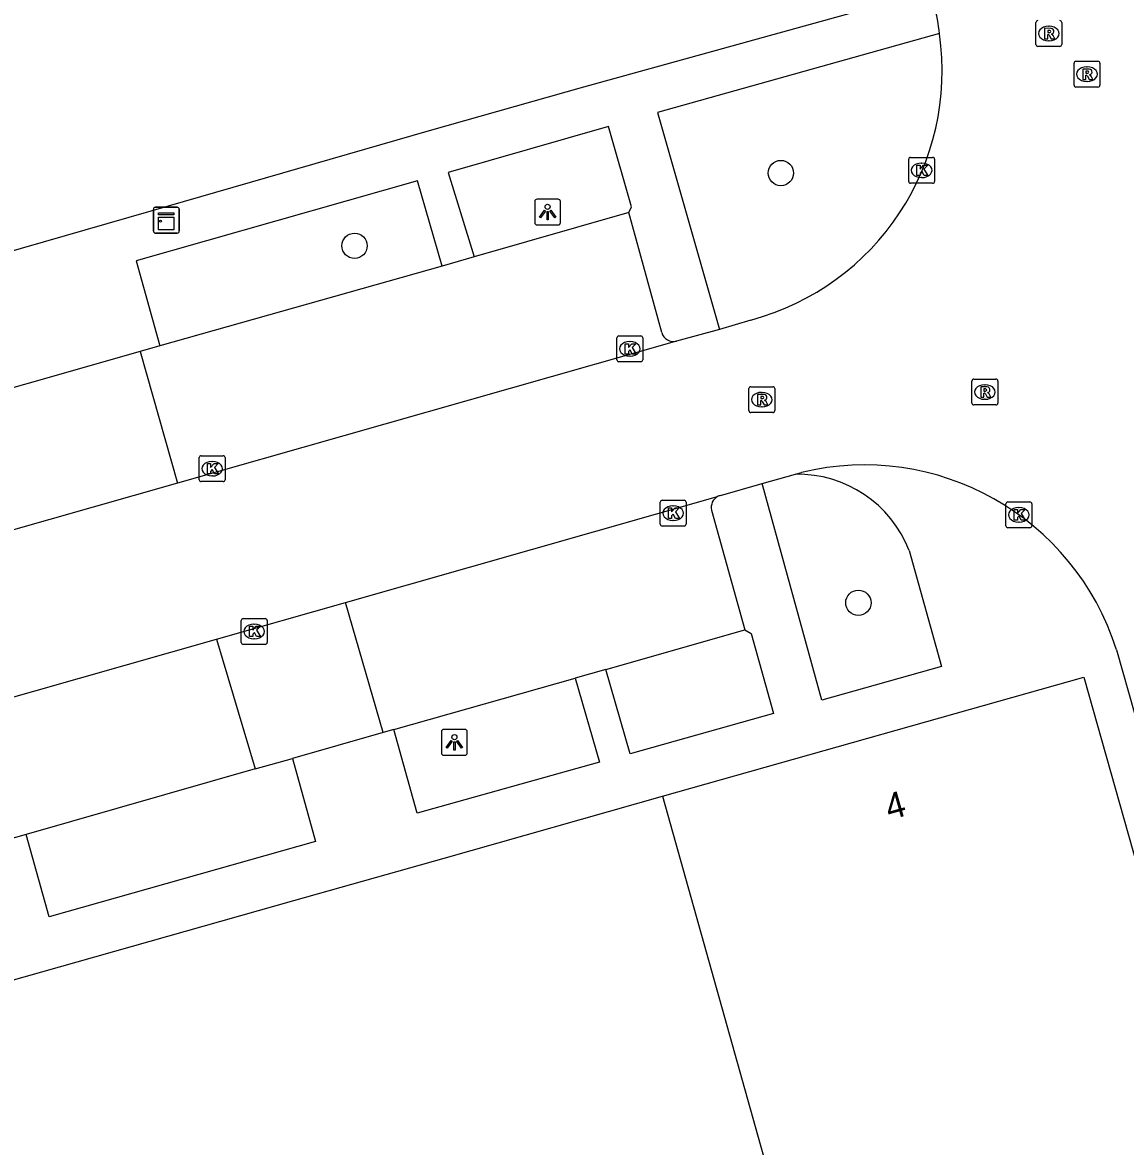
# Model space of a CAD drawing. Extents: x 159689 to 160786, y 387323 to 388339.
# Drawn here: x 159840.78 to 159883.42, y 388088.29 to 388131.73 of the extents above; entities that cross this region are included whole.
import ezdxf

# ---------------------------------------------------------------- set-up
doc = ezdxf.new("R2010")
doc.units = 0
for name, color, linetype in [('IMGEO_Boom', 7, 'Continuous'), ('IMGEO_Kast', 7, 'Continuous'), ('IMGEO_Kolk', 7, 'Continuous'), ('IMGEO_Lichtpunt', 7, 'Continuous'), ('IMGEO_Pand', 7, 'Continuous'), ('IMGEO_Pand_nummerreeks', 7, 'Continuous'), ('IMGEO_Parkeervlak_open', 7, 'Continuous'), ('IMGEO_Rijbaan_lokaal_gesloten', 7, 'Continuous'), ('IMGEO_Rioolput', 7, 'Continuous'), ('IMGEO_Voetpad_open', 7, 'Continuous')]:
    doc.layers.add(name, color=color, linetype=linetype)

msp = doc.modelspace()

# ---------------------------------------------------------------- linework, layer by layer
at = {"layer": 'IMGEO_Boom'}
for centre in [(159870.099, 388125.912), (159853.621, 388123.101), (159873.095, 388109.303)]:
    msp.add_circle(centre, 0.489, dxfattribs=at)
at = {"layer": 'IMGEO_Kast'}
for p, q in [((159845.918, 388124.589), (159846.759, 388124.589)), ((159846.759, 388124.589), (159845.918, 388124.589)), ((159845.843, 388123.664), (159845.843, 388124.505)), ((159845.843, 388124.505), (159845.843, 388123.664)), ((159846.843, 388124.514), (159846.843, 388123.673)), ((159846.843, 388123.673), (159846.843, 388124.514)), ((159846.768, 388123.589), (159845.927, 388123.589)), ((159845.927, 388123.589), (159846.768, 388123.589))]:
    msp.add_line(p, q, dxfattribs=at)
for points in [[(159846.038, 388124.379), (159846.638, 388124.379), (159846.638, 388124.294), (159846.038, 388124.294), (159846.038, 388124.379)], [(159846.038, 388124.204), (159846.638, 388124.204), (159846.638, 388123.715), (159846.038, 388123.715), (159846.038, 388124.204)]]:
    msp.add_lwpolyline(points, dxfattribs=at)
msp.add_circle((159846.122, 388124.053), 0.0377, dxfattribs=at)
for centre, start, end in [((159845.921, 388124.511), 92.4484, 184.2845), ((159845.921, 388124.511), 92.4484, 184.2845), ((159846.765, 388124.511), 2.4484, 94.2845), ((159846.765, 388124.511), 2.4484, 94.2845), ((159845.921, 388123.667), 182.4484, 274.2845), ((159845.921, 388123.667), 182.4484, 274.2845), ((159846.765, 388123.667), 272.4484, 4.2845), ((159846.765, 388123.667), 272.4484, 4.2845)]:
    msp.add_arc(centre, 0.0779, start, end, dxfattribs=at)
at = {"layer": 'IMGEO_Kolk'}
for p, q in [((159875.04, 388125.59), (159875.04, 388126.442)), ((159875.115, 388126.516), (159875.967, 388126.516)), ((159875.528, 388126.296), (159875.553, 388126.296)), ((159876.041, 388126.442), (159876.041, 388125.59)), ((159875.967, 388125.516), (159875.115, 388125.516)), ((159875.551, 388125.736), (159875.526, 388125.736)), ((159863.761, 388118.691), (159863.761, 388119.543)), ((159863.836, 388119.617), (159864.688, 388119.617)), ((159864.249, 388119.397), (159864.274, 388119.397)), ((159864.762, 388119.543), (159864.762, 388118.691)), ((159864.688, 388118.617), (159863.836, 388118.617)), ((159864.272, 388118.837), (159864.247, 388118.837)), ((159847.614, 388114.06), (159847.614, 388114.912)), ((159847.689, 388114.986), (159848.541, 388114.986)), ((159848.102, 388114.766), (159848.127, 388114.766)), ((159848.615, 388114.912), (159848.615, 388114.06)), ((159848.125, 388114.206), (159848.1, 388114.206)), ((159848.541, 388113.986), (159847.689, 388113.986)), ((159865.509, 388113.266), (159866.361, 388113.266)), ((159865.434, 388112.34), (159865.434, 388113.192)), ((159865.922, 388113.046), (159865.947, 388113.046)), ((159866.435, 388113.192), (159866.435, 388112.34)), ((159878.799, 388112.276), (159878.799, 388113.128)), ((159878.874, 388113.202), (159879.726, 388113.202)), ((159879.287, 388112.982), (159879.312, 388112.982)), ((159879.8, 388113.128), (159879.8, 388112.276)), ((159865.945, 388112.486), (159865.92, 388112.486)), ((159879.31, 388112.422), (159879.285, 388112.422)), ((159866.361, 388112.266), (159865.509, 388112.266)), ((159879.726, 388112.202), (159878.874, 388112.202)), ((159849.242, 388107.767), (159849.242, 388108.619)), ((159849.317, 388108.693), (159850.169, 388108.693)), ((159850.243, 388108.619), (159850.243, 388107.767)), ((159849.73, 388108.473), (159849.755, 388108.473)), ((159850.169, 388107.693), (159849.317, 388107.693)), ((159849.753, 388107.913), (159849.728, 388107.913))]:
    msp.add_line(p, q, dxfattribs=at)
for points in [[(159875.04, 388125.59), (159875.04, 388126.442)], [(159875.115, 388126.516), (159875.967, 388126.516)], [(159876.041, 388126.442), (159876.041, 388125.59)], [(159875.361, 388126.216), (159875.484, 388126.216), (159875.484, 388126.065), (159875.614, 388126.216), (159875.778, 388126.216), (159875.632, 388126.065), (159875.785, 388125.816), (159875.633, 388125.816), (159875.548, 388125.98), (159875.484, 388125.913), (159875.484, 388125.816), (159875.361, 388125.816), (159875.361, 388126.216)], [(159875.967, 388125.516), (159875.115, 388125.516)], [(159863.761, 388118.691), (159863.761, 388119.543)], [(159863.836, 388119.617), (159864.688, 388119.617)], [(159864.762, 388119.543), (159864.762, 388118.691)], [(159864.082, 388119.317), (159864.205, 388119.317), (159864.205, 388119.166), (159864.335, 388119.317), (159864.499, 388119.317), (159864.353, 388119.166), (159864.506, 388118.917), (159864.354, 388118.917), (159864.269, 388119.081), (159864.205, 388119.014), (159864.205, 388118.917), (159864.082, 388118.917), (159864.082, 388119.317)], [(159864.688, 388118.617), (159863.836, 388118.617)], [(159847.614, 388114.06), (159847.614, 388114.912)], [(159847.689, 388114.986), (159848.541, 388114.986)], [(159847.935, 388114.686), (159848.058, 388114.686), (159848.058, 388114.535), (159848.188, 388114.686), (159848.352, 388114.686), (159848.206, 388114.535), (159848.359, 388114.286), (159848.207, 388114.286), (159848.122, 388114.45), (159848.058, 388114.383), (159848.058, 388114.286), (159847.935, 388114.286), (159847.935, 388114.686)], [(159848.615, 388114.912), (159848.615, 388114.06)], [(159848.541, 388113.986), (159847.689, 388113.986)], [(159865.509, 388113.266), (159866.361, 388113.266)], [(159865.434, 388112.34), (159865.434, 388113.192)], [(159865.755, 388112.966), (159865.878, 388112.966), (159865.878, 388112.815), (159866.008, 388112.966), (159866.172, 388112.966), (159866.026, 388112.815), (159866.179, 388112.566), (159866.027, 388112.566), (159865.942, 388112.73), (159865.878, 388112.663), (159865.878, 388112.566), (159865.755, 388112.566), (159865.755, 388112.966)], [(159866.435, 388113.192), (159866.435, 388112.34)], [(159878.799, 388112.276), (159878.799, 388113.128)], [(159878.874, 388113.202), (159879.726, 388113.202)], [(159879.12, 388112.902), (159879.243, 388112.902), (159879.243, 388112.751), (159879.373, 388112.902), (159879.537, 388112.902), (159879.391, 388112.751), (159879.544, 388112.502), (159879.392, 388112.502), (159879.307, 388112.666), (159879.243, 388112.599), (159879.243, 388112.502), (159879.12, 388112.502), (159879.12, 388112.902)], [(159879.8, 388113.128), (159879.8, 388112.276)], [(159866.361, 388112.266), (159865.509, 388112.266)], [(159879.726, 388112.202), (159878.874, 388112.202)], [(159849.242, 388107.767), (159849.242, 388108.619)], [(159849.317, 388108.693), (159850.169, 388108.693)], [(159850.243, 388108.619), (159850.243, 388107.767)], [(159849.563, 388108.393), (159849.686, 388108.393), (159849.686, 388108.242), (159849.816, 388108.393), (159849.98, 388108.393), (159849.834, 388108.242), (159849.987, 388107.993), (159849.835, 388107.993), (159849.75, 388108.157), (159849.686, 388108.09), (159849.686, 388107.993), (159849.563, 388107.993), (159849.563, 388108.393)], [(159850.169, 388107.693), (159849.317, 388107.693)]]:
    msp.add_lwpolyline(points, dxfattribs=at)
for centre, start, end in [((159875.117, 388126.44), 91.552, 178.448), ((159875.117, 388126.44), 91.552, 178.448), ((159875.965, 388126.44), 1.552, 88.448), ((159875.965, 388126.44), 1.552, 88.448), ((159875.117, 388125.592), 181.552, 268.448), ((159875.117, 388125.592), 181.552, 268.448), ((159875.965, 388125.592), 271.552, 358.448), ((159875.965, 388125.592), 271.552, 358.448), ((159863.838, 388119.541), 91.552, 178.448), ((159863.838, 388119.541), 91.552, 178.448), ((159864.686, 388119.541), 1.552, 88.448), ((159864.686, 388119.541), 1.552, 88.448), ((159863.838, 388118.693), 181.552, 268.448), ((159863.838, 388118.693), 181.552, 268.448), ((159864.686, 388118.693), 271.552, 358.448), ((159864.686, 388118.693), 271.552, 358.448), ((159847.691, 388114.91), 91.552, 178.448), ((159847.691, 388114.91), 91.552, 178.448), ((159848.539, 388114.91), 1.552, 88.448), ((159848.539, 388114.91), 1.552, 88.448), ((159847.691, 388114.062), 181.552, 268.448), ((159847.691, 388114.062), 181.552, 268.448), ((159848.539, 388114.062), 271.552, 358.448), ((159848.539, 388114.062), 271.552, 358.448), ((159865.511, 388113.19), 91.552, 178.448), ((159865.511, 388113.19), 91.552, 178.448), ((159866.359, 388113.19), 1.552, 88.448), ((159866.359, 388113.19), 1.552, 88.448), ((159878.876, 388113.126), 91.552, 178.448), ((159878.876, 388113.126), 91.552, 178.448), ((159879.724, 388113.126), 1.552, 88.448), ((159879.724, 388113.126), 1.552, 88.448), ((159865.511, 388112.342), 181.552, 268.448), ((159865.511, 388112.342), 181.552, 268.448), ((159866.359, 388112.342), 271.552, 358.448), ((159866.359, 388112.342), 271.552, 358.448), ((159878.876, 388112.278), 181.552, 268.448), ((159878.876, 388112.278), 181.552, 268.448), ((159879.724, 388112.278), 271.552, 358.448), ((159879.724, 388112.278), 271.552, 358.448), ((159849.319, 388108.617), 91.552, 178.448), ((159849.319, 388108.617), 91.552, 178.448), ((159850.167, 388108.617), 1.552, 88.448), ((159850.167, 388108.617), 1.552, 88.448), ((159849.319, 388107.769), 181.552, 268.448), ((159849.319, 388107.769), 181.552, 268.448), ((159850.167, 388107.769), 271.552, 358.448), ((159850.167, 388107.769), 271.552, 358.448)]:
    msp.add_arc(centre, 0.0765, start, end, dxfattribs=at)
for centre, major_axis, ratio, start_param, end_param in [((159875.527, 388126.016), (-0.387, 0.002), 0.722429, 4.712389, 7.853982), ((159875.552, 388126.016), (-0.39, 0.002), 0.717154, 1.570796, 4.712389), ((159864.248, 388119.117), (-0.387, 0.002), 0.722429, 4.712389, 7.853982), ((159864.273, 388119.117), (-0.39, 0.002), 0.717154, 1.570796, 4.712389), ((159848.101, 388114.486), (-0.387, 0.002), 0.722429, 4.712389, 7.853982), ((159848.126, 388114.486), (-0.39, 0.002), 0.717154, 1.570796, 4.712389), ((159865.921, 388112.766), (-0.387, 0.002), 0.722429, 4.712389, 7.853982), ((159865.946, 388112.766), (-0.39, 0.002), 0.717154, 1.570796, 4.712389), ((159879.286, 388112.702), (-0.387, 0.002), 0.722429, 4.712389, 7.853982), ((159879.311, 388112.702), (-0.39, 0.002), 0.717154, 1.570796, 4.712389), ((159849.729, 388108.193), (-0.387, 0.002), 0.722429, 4.712389, 7.853982), ((159849.754, 388108.193), (-0.39, 0.002), 0.717154, 1.570796, 4.712389)]:
    msp.add_ellipse(centre, major_axis=major_axis, ratio=ratio, start_param=start_param, end_param=end_param, dxfattribs=at)
at = {"layer": 'IMGEO_Lichtpunt'}
for p, q in [((159860.584, 388124.808), (159860.584, 388124.001)), ((159860.584, 388124.808), (159860.584, 388124.001)), ((159861.486, 388124.903), (159860.678, 388124.903)), ((159861.486, 388124.903), (159860.678, 388124.903)), ((159861.58, 388124.001), (159861.58, 388124.808)), ((159861.58, 388124.001), (159861.58, 388124.808)), ((159860.678, 388123.907), (159861.486, 388123.907)), ((159860.678, 388123.907), (159861.486, 388123.907)), ((159856.981, 388104.312), (159856.981, 388103.505)), ((159856.981, 388104.312), (159856.981, 388103.505)), ((159857.883, 388104.407), (159857.075, 388104.407)), ((159857.883, 388104.407), (159857.075, 388104.407)), ((159857.977, 388103.505), (159857.977, 388104.312)), ((159857.977, 388103.505), (159857.977, 388104.312)), ((159857.075, 388103.411), (159857.883, 388103.411)), ((159857.075, 388103.411), (159857.883, 388103.411))]:
    msp.add_line(p, q, dxfattribs=at)
for points in [[(159860.958, 388124.472), (159860.997, 388124.444), (159860.809, 388124.182), (159860.771, 388124.209), (159860.958, 388124.472)], [(159861.06, 388124.424), (159861.107, 388124.424), (159861.107, 388124.102), (159861.06, 388124.102), (159861.06, 388124.424)], [(159861.17, 388124.444), (159861.208, 388124.471), (159861.395, 388124.209), (159861.356, 388124.181), (159861.17, 388124.444)], [(159857.355, 388103.976), (159857.394, 388103.948), (159857.206, 388103.686), (159857.168, 388103.713), (159857.355, 388103.976)], [(159857.457, 388103.928), (159857.504, 388103.928), (159857.504, 388103.606), (159857.457, 388103.606), (159857.457, 388103.928)], [(159857.567, 388103.948), (159857.605, 388103.975), (159857.792, 388103.713), (159857.753, 388103.685), (159857.567, 388103.948)]]:
    msp.add_lwpolyline(points, dxfattribs=at)
for centre in [(159861.083, 388124.606), (159857.48, 388104.11)]:
    msp.add_circle(centre, 0.0994, dxfattribs=at)
for centre, start, end in [((159860.678, 388124.808), 90, 180), ((159860.678, 388124.808), 90, 180), ((159861.486, 388124.808), 0, 90), ((159861.486, 388124.808), 0, 90), ((159860.678, 388124.001), 180, 270), ((159860.678, 388124.001), 180, 270), ((159861.486, 388124.001), 270, 0), ((159861.486, 388124.001), 270, 360), ((159857.075, 388104.312), 90, 180), ((159857.075, 388104.312), 90, 180), ((159857.883, 388104.312), 0, 90), ((159857.883, 388104.312), 0, 90), ((159857.075, 388103.505), 180, 270), ((159857.075, 388103.505), 180, 270), ((159857.883, 388103.505), 270, 0), ((159857.883, 388103.505), 270, 360)]:
    msp.add_arc(centre, 0.0946, start, end, dxfattribs=at)
at = {"layer": 'IMGEO_Pand'}
for points in [[(159865.52, 388101.823), (159876.836, 388105.022), (159881.815, 388106.429), (159884.404, 388097.269)], [(159813.44, 388083.195), (159812.417, 388086.813), (159820.025, 388088.963), (159820.107, 388088.675), (159822.118, 388089.243), (159822.036, 388089.531), (159851.272, 388097.795), (159857.079, 388099.437), (159865.52, 388101.823)], [(159865.52, 388101.823), (159880.352, 388048.965)]]:
    msp.add_lwpolyline(points, dxfattribs=at)
at = {"layer": 'IMGEO_Parkeervlak_open'}
for points in [[(159864.229, 388124.388), (159858.247, 388122.675)], [(159857.003, 388122.319), (159846.093, 388119.229)], [(159863.339, 388106.728), (159868.704, 388108.254)], [(159855.142, 388104.402), (159862.149, 388106.389)], [(159849.782, 388102.879), (159840.921, 388100.351)]]:
    msp.add_lwpolyline(points, dxfattribs=at)
at = {"layer": 'IMGEO_Rijbaan_lokaal_gesloten'}
for points in [[(159868.94, 388120.232), (159867.733, 388119.871)], [(159867.733, 388119.871), (159866.069, 388119.418)], [(159866.069, 388119.418), (159846.773, 388113.929)], [(159869.38, 388113.914), (159870.665, 388114.271)], [(159870.665, 388114.271), (159870.895, 388114.336)], [(159846.773, 388113.929), (159836.895, 388111.119)], [(159867.76, 388113.449), (159869.38, 388113.914)], [(159853.271, 388109.313), (159867.653, 388113.406)], [(159848.286, 388107.894), (159853.271, 388109.313)], [(159809.123, 388096.793), (159816.406, 388098.822), (159848.286, 388107.894)], [(159883.068, 388107.488), (159883.776, 388104.987)]]:
    msp.add_lwpolyline(points, dxfattribs=at)
for centre, radius, start, end in [((159869.121, 388130.534), 7.15, 6.1436, 15.013), ((159866.368, 388129.86), 9.966, 284.9538, 8.2992), ((159873.328, 388104.418), 10.212, 17.4958, 103.7838), ((159867.869, 388113.024), 0.439, 104.3387, 119.4486)]:
    msp.add_arc(centre, radius, start, end, dxfattribs=at)
at = {"layer": 'IMGEO_Rioolput'}
for p, q in [((159879.957, 388130.879), (159879.957, 388131.731)), ((159880.445, 388131.585), (159880.47, 388131.585)), ((159880.958, 388131.731), (159880.958, 388130.879)), ((159880.884, 388130.805), (159880.032, 388130.805)), ((159880.468, 388131.025), (159880.443, 388131.025)), ((159881.506, 388130.233), (159882.358, 388130.233)), ((159881.431, 388129.307), (159881.431, 388130.159)), ((159881.919, 388130.013), (159881.944, 388130.013)), ((159882.432, 388130.159), (159882.432, 388129.307)), ((159881.942, 388129.453), (159881.917, 388129.453)), ((159882.358, 388129.233), (159881.506, 388129.233)), ((159868.937, 388117.654), (159869.789, 388117.654)), ((159877.486, 388117.022), (159877.486, 388117.874)), ((159877.561, 388117.948), (159878.413, 388117.948)), ((159877.974, 388117.728), (159877.999, 388117.728)), ((159878.487, 388117.874), (159878.487, 388117.022)), ((159868.862, 388116.728), (159868.862, 388117.58)), ((159869.35, 388117.434), (159869.375, 388117.434)), ((159869.863, 388117.58), (159869.863, 388116.728)), ((159869.373, 388116.874), (159869.348, 388116.874)), ((159878.413, 388116.948), (159877.561, 388116.948)), ((159877.997, 388117.168), (159877.972, 388117.168)), ((159869.789, 388116.654), (159868.937, 388116.654))]:
    msp.add_line(p, q, dxfattribs=at)
for points in [[(159879.957, 388130.879), (159879.957, 388131.731)], [(159880.958, 388131.731), (159880.958, 388130.879)], [(159880.546, 388131.503), (159880.294, 388131.505), (159880.294, 388131.105)], [(159880.294, 388131.105), (159880.418, 388131.105), (159880.418, 388131.267), (159880.429, 388131.267)], [(159880.472, 388131.424), (159880.418, 388131.424), (159880.418, 388131.343)], [(159880.418, 388131.343), (159880.47, 388131.343)], [(159880.476, 388131.238), (159880.547, 388131.105), (159880.687, 388131.105), (159880.622, 388131.231)], [(159880.884, 388130.805), (159880.032, 388130.805)], [(159881.506, 388130.233), (159882.358, 388130.233)], [(159881.431, 388129.307), (159881.431, 388130.159)], [(159882.02, 388129.931), (159881.768, 388129.933), (159881.768, 388129.533)], [(159881.946, 388129.852), (159881.892, 388129.852), (159881.892, 388129.771)], [(159881.892, 388129.771), (159881.944, 388129.771)], [(159882.432, 388130.159), (159882.432, 388129.307)], [(159881.768, 388129.533), (159881.892, 388129.533), (159881.892, 388129.695), (159881.903, 388129.695)], [(159881.95, 388129.666), (159882.021, 388129.533), (159882.161, 388129.533), (159882.096, 388129.659)], [(159882.358, 388129.233), (159881.506, 388129.233)], [(159868.937, 388117.654), (159869.789, 388117.654)], [(159877.486, 388117.022), (159877.486, 388117.874)], [(159877.561, 388117.948), (159878.413, 388117.948)], [(159878.075, 388117.646), (159877.823, 388117.648), (159877.823, 388117.248)], [(159878.487, 388117.874), (159878.487, 388117.022)], [(159868.862, 388116.728), (159868.862, 388117.58)], [(159869.451, 388117.352), (159869.199, 388117.354), (159869.199, 388116.954)], [(159869.377, 388117.273), (159869.323, 388117.273), (159869.323, 388117.192)], [(159869.323, 388117.192), (159869.375, 388117.192)], [(159869.863, 388117.58), (159869.863, 388116.728)], [(159877.823, 388117.248), (159877.947, 388117.248), (159877.947, 388117.41), (159877.958, 388117.41)], [(159878.001, 388117.567), (159877.947, 388117.567), (159877.947, 388117.486)], [(159877.947, 388117.486), (159877.999, 388117.486)], [(159878.005, 388117.381), (159878.076, 388117.248), (159878.216, 388117.248), (159878.151, 388117.374)], [(159869.199, 388116.954), (159869.323, 388116.954), (159869.323, 388117.116), (159869.334, 388117.116)], [(159869.381, 388117.087), (159869.452, 388116.954), (159869.592, 388116.954), (159869.527, 388117.08)], [(159878.413, 388116.948), (159877.561, 388116.948)], [(159869.789, 388116.654), (159868.937, 388116.654)]]:
    msp.add_lwpolyline(points, dxfattribs=at)
for centre, radius, start, end in [((159880.034, 388131.729), 0.0765, 91.552, 178.448), ((159880.034, 388131.729), 0.0765, 91.552, 178.448), ((159880.882, 388131.729), 0.0765, 1.552, 88.448), ((159880.882, 388131.729), 0.0765, 1.552, 88.448), ((159880.428, 388131.214), 0.0533, 26.0293, 88.6989), ((159880.454, 388131.532), 0.19, 274.7715, 282.9687), ((159880.478, 388131.328), 0.0964, 77.0061, 93.1865), ((159880.492, 388131.385), 0.0378, 276.6634, 79.6772), ((159880.545, 388131.393), 0.109, 350.3612, 89.416), ((159880.543, 388131.393), 0.112, 277.5842, 350.9817), ((159880.527, 388131.178), 0.108, 29.5134, 73.7905), ((159880.034, 388130.881), 0.0765, 181.552, 268.448), ((159880.034, 388130.881), 0.0765, 181.552, 268.448), ((159880.882, 388130.881), 0.0765, 271.552, 358.448), ((159880.882, 388130.881), 0.0765, 271.552, 358.448), ((159881.508, 388130.157), 0.0765, 91.552, 178.448), ((159881.508, 388130.157), 0.0765, 91.552, 178.448), ((159882.356, 388130.157), 0.0765, 1.552, 88.448), ((159882.356, 388130.157), 0.0765, 1.552, 88.448), ((159881.928, 388129.96), 0.19, 274.7715, 282.9687), ((159881.952, 388129.756), 0.0964, 77.0061, 93.1865), ((159881.966, 388129.813), 0.0378, 276.6634, 79.6772), ((159882.019, 388129.821), 0.109, 350.3612, 89.416), ((159882.017, 388129.821), 0.112, 277.5842, 350.9817), ((159881.902, 388129.642), 0.0533, 26.0293, 88.6989), ((159882.001, 388129.606), 0.108, 29.5134, 73.7905), ((159881.508, 388129.309), 0.0765, 181.552, 268.448), ((159881.508, 388129.309), 0.0765, 181.552, 268.448), ((159882.356, 388129.309), 0.0765, 271.552, 358.448), ((159882.356, 388129.309), 0.0765, 271.552, 358.448), ((159868.939, 388117.578), 0.0765, 91.552, 178.448), ((159868.939, 388117.578), 0.0765, 91.552, 178.448), ((159869.787, 388117.578), 0.0765, 1.552, 88.448), ((159869.787, 388117.578), 0.0765, 1.552, 88.448), ((159877.563, 388117.872), 0.0765, 91.552, 178.448), ((159877.563, 388117.872), 0.0765, 91.552, 178.448), ((159878.074, 388117.536), 0.109, 350.3612, 89.416), ((159878.411, 388117.872), 0.0765, 1.552, 88.448), ((159878.411, 388117.872), 0.0765, 1.552, 88.448), ((159869.359, 388117.381), 0.19, 274.7715, 282.9687), ((159869.383, 388117.177), 0.0964, 77.0061, 93.1865), ((159869.397, 388117.234), 0.0378, 276.6634, 79.6772), ((159869.45, 388117.242), 0.109, 350.3612, 89.416), ((159869.448, 388117.242), 0.112, 277.5842, 350.9817), ((159877.957, 388117.357), 0.0533, 26.0293, 88.6989), ((159877.983, 388117.675), 0.19, 274.7715, 282.9687), ((159878.007, 388117.471), 0.0964, 77.0061, 93.1865), ((159878.021, 388117.528), 0.0378, 276.6634, 79.6772), ((159878.072, 388117.536), 0.112, 277.5842, 350.9817), ((159878.056, 388117.321), 0.108, 29.5134, 73.7905), ((159869.333, 388117.063), 0.0533, 26.0293, 88.6989), ((159869.432, 388117.027), 0.108, 29.5134, 73.7905), ((159877.563, 388117.024), 0.0765, 181.552, 268.448), ((159877.563, 388117.024), 0.0765, 181.552, 268.448), ((159878.411, 388117.024), 0.0765, 271.552, 358.448), ((159878.411, 388117.024), 0.0765, 271.552, 358.448), ((159868.939, 388116.73), 0.0765, 181.552, 268.448), ((159868.939, 388116.73), 0.0765, 181.552, 268.448), ((159869.787, 388116.73), 0.0765, 271.552, 358.448), ((159869.787, 388116.73), 0.0765, 271.552, 358.448)]:
    msp.add_arc(centre, radius, start, end, dxfattribs=at)
for centre, major_axis, ratio, start_param, end_param in [((159880.444, 388131.305), (-0.387, 0.002), 0.722429, 4.712389, 7.853982), ((159880.469, 388131.305), (-0.39, 0.002), 0.717154, 1.570796, 4.712389), ((159881.918, 388129.733), (-0.387, 0.002), 0.722429, 4.712389, 7.853982), ((159881.943, 388129.733), (-0.39, 0.002), 0.717154, 1.570796, 4.712389), ((159877.973, 388117.448), (-0.387, 0.002), 0.722429, 4.712389, 7.853982), ((159877.998, 388117.448), (-0.39, 0.002), 0.717154, 1.570796, 4.712389), ((159869.349, 388117.154), (-0.387, 0.002), 0.722429, 4.712389, 7.853982), ((159869.374, 388117.154), (-0.39, 0.002), 0.717154, 1.570796, 4.712389)]:
    msp.add_ellipse(centre, major_axis=major_axis, ratio=ratio, start_param=start_param, end_param=end_param, dxfattribs=at)
at = {"layer": 'IMGEO_Voetpad_open'}
for points in [[(159839.88, 388122.764), (159845.753, 388124.456), (159856.524, 388127.56), (159862.486, 388129.241), (159874.181, 388132.474), (159871.844, 388140.895), (159871.595, 388141.772)], [(159876.23, 388131.299), (159865.326, 388128.249), (159867.733, 388119.871)], [(159864.229, 388124.388), (159864.331, 388124.607), (159863.438, 388127.713), (159857.235, 388125.932), (159858.247, 388122.675)], [(159857.003, 388122.319), (159856.054, 388125.611), (159845.174, 388122.517), (159846.093, 388119.229)], [(159865.493, 388119.747), (159864.229, 388124.388)], [(159858.247, 388122.675), (159857.003, 388122.319)], [(159845.338, 388119.014), (159836.471, 388116.493)], [(159846.093, 388119.229), (159845.338, 388119.014)], [(159845.338, 388119.014), (159846.773, 388113.929)], [(159875.054, 388111.32), (159876.309, 388106.838), (159871.689, 388105.543), (159869.38, 388113.914)], [(159867.419, 388112.887), (159868.704, 388108.254)], [(159854.721, 388104.283), (159853.271, 388109.313)], [(159868.704, 388108.254), (159868.954, 388108.111), (159869.811, 388105.026), (159864.277, 388103.462), (159863.339, 388106.728)], [(159848.286, 388107.894), (159849.782, 388102.879)], [(159862.149, 388106.389), (159863.089, 388103.137), (159856.043, 388101.17), (159855.142, 388104.402)], [(159863.339, 388106.728), (159862.149, 388106.389)], [(159854.721, 388104.283), (159851.223, 388103.29)], [(159855.142, 388104.402), (159854.721, 388104.283)], [(159851.223, 388103.29), (159852.108, 388100.077), (159841.822, 388097.166), (159840.921, 388100.351)], [(159849.782, 388102.879), (159851.223, 388103.29)], [(159840.921, 388100.351), (159839.764, 388100.021)]]:
    msp.add_lwpolyline(points, dxfattribs=at)
for centre, radius, start, end in [((159865.95, 388119.878), 0.475, 196.0325, 284.4991), ((159870.746, 388109.652), 4.62, 21.1688, 91.0004), ((159867.885, 388112.989), 0.477, 119.081, 192.3809)]:
    msp.add_arc(centre, radius, start, end, dxfattribs=at)

# ---------------------------------------------------------------- texts
at = {"layer": 'IMGEO_Pand_nummerreeks'}
msp.add_text('4', height=1, rotation=15.7869, dxfattribs=at).set_placement((159874.294, 388100.894))

doc.saveas('drawing.dxf')
